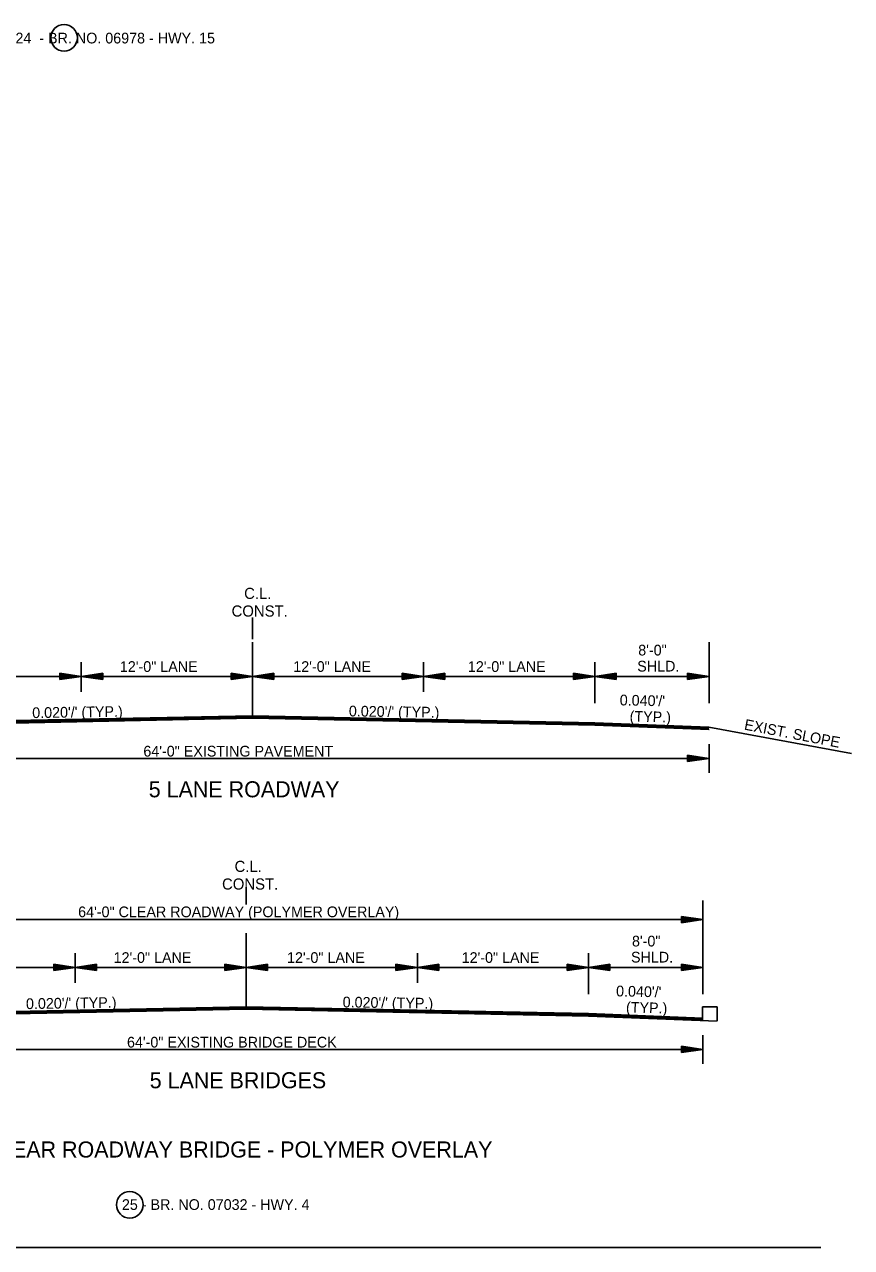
# Model space of a CAD drawing. Extents: x 544199 to 1930787, y -1968972 to 596640.
# Drawn here: x 546693 to 547273, y -1959492 to -1958635 of the extents above; entities that cross this region are included whole.
import ezdxf

# ---------------------------------------------------------------- set-up
doc = ezdxf.new("R2010")
doc.units = 0
doc.layers.add('R_Border', color=7, linetype='Continuous')
doc.layers.add('R_Draft', color=7, linetype='Continuous')

msp = doc.modelspace()

# ---------------------------------------------------------------- linework, layer by layer
at = {"layer": 'R_Border'}
for p, q in [((546852.65, -1959119.45), (546852.65, -1959067.78)), ((547092.65, -1959091.84), (547172.78, -1959091.84)), ((547092.65, -1959124.25), (547172.65, -1959127.45)), ((547092.65, -1959124.55), (547172.65, -1959127.75)), ((547092.65, -1959124.85), (547172.65, -1959128.05)), ((547092.65, -1959125.15), (547172.65, -1959128.35)), ((547092.65, -1959125.45), (547172.65, -1959128.65)), ((547092.65, -1959125.75), (547172.65, -1959128.95)), ((547092.65, -1959125.92), (547172.78, -1959129.12)), ((546848.29, -1959323.4), (546848.29, -1959271.74)), ((547088.29, -1959295.8), (547168.41, -1959295.8)), ((547088.29, -1959328.2), (547168.29, -1959331.4)), ((547088.29, -1959328.5), (547168.29, -1959331.7)), ((547088.29, -1959328.8), (547168.29, -1959332)), ((547088.29, -1959329.1), (547168.29, -1959332.3)), ((547088.29, -1959329.41), (547168.29, -1959332.61)), ((547088.29, -1959329.71), (547168.29, -1959332.91)), ((547088.29, -1959329.88), (547178.45, -1959333.48)), ((547168.29, -1959332.91), (547168.29, -1959323.5)), ((547168.29, -1959323.5), (547178.45, -1959323.5)), ((547178.45, -1959323.5), (547178.45, -1959333.28)), ((546329.55, -1959492.13), (547251.13, -1959492.13))]:
    msp.add_line(p, q, dxfattribs=at)
for centre in [(546720.54, -1958644.2), (546766.61, -1959462.13)]:
    msp.add_circle(centre, 9.34, dxfattribs=at)
at = {"layer": 'R_Draft'}
for p, q in [((546852.65, -1959065.65), (546852.65, -1959050.61)), ((546852.65, -1959065.65), (546852.65, -1959060.72)), ((547172.78, -1959067.78), (547172.78, -1959110.5)), ((546717.65, -1959089.59), (546732.65, -1959091.84)), ((546717.65, -1959089.59), (546717.65, -1959094.09)), ((546732.65, -1959102.71), (546732.65, -1959081.95)), ((546747.65, -1959089.59), (546732.65, -1959091.84)), ((546747.65, -1959094.09), (546747.65, -1959089.59)), ((546837.65, -1959089.59), (546852.65, -1959091.84)), ((546837.65, -1959089.59), (546837.65, -1959094.09)), ((546867.65, -1959089.59), (546852.65, -1959091.84)), ((546867.65, -1959089.59), (546867.65, -1959094.09)), ((546957.65, -1959089.59), (546972.65, -1959091.84)), ((546957.65, -1959094.09), (546957.65, -1959089.59)), ((546972.65, -1959102.71), (546972.65, -1959081.95)), ((546987.65, -1959089.59), (546972.65, -1959091.84)), ((546987.65, -1959089.59), (546987.65, -1959094.09)), ((547077.65, -1959089.59), (547092.65, -1959091.84)), ((547077.65, -1959094.09), (547077.65, -1959089.59)), ((547092.65, -1959110.5), (547092.65, -1959081.95)), ((547107.65, -1959089.59), (547092.65, -1959091.84)), ((547107.65, -1959089.59), (547107.65, -1959094.09)), ((547157.78, -1959089.59), (547172.78, -1959091.84)), ((547157.78, -1959089.59), (547157.78, -1959094.09)), ((546732.65, -1959091.84), (546612.65, -1959091.84)), ((546717.65, -1959089.97), (546730.15, -1959091.84)), ((546717.65, -1959090.35), (546727.57, -1959091.84)), ((546717.65, -1959090.72), (546725.07, -1959091.84)), ((546717.65, -1959091.11), (546722.53, -1959091.84)), ((546717.65, -1959091.49), (546720.02, -1959091.84)), ((546717.65, -1959094.09), (546732.65, -1959091.84)), ((546717.65, -1959092.58), (546722.53, -1959091.84)), ((546717.65, -1959093.33), (546727.57, -1959091.84)), ((546717.65, -1959093.72), (546730.15, -1959091.84)), ((546717.65, -1959092.96), (546725.07, -1959091.84)), ((546717.65, -1959092.19), (546720.02, -1959091.84)), ((546747.65, -1959094.09), (546732.65, -1959091.84)), ((546852.65, -1959091.84), (546732.65, -1959091.84)), ((546747.65, -1959089.97), (546735.16, -1959091.84)), ((546747.65, -1959093.72), (546735.16, -1959091.84)), ((546747.65, -1959090.35), (546737.74, -1959091.84)), ((546747.65, -1959093.33), (546737.74, -1959091.84)), ((546747.65, -1959090.72), (546740.24, -1959091.84)), ((546747.65, -1959092.96), (546740.24, -1959091.84)), ((546747.65, -1959091.11), (546742.78, -1959091.84)), ((546747.65, -1959092.57), (546742.78, -1959091.84)), ((546747.65, -1959091.49), (546745.28, -1959091.84)), ((546747.65, -1959092.19), (546745.28, -1959091.84)), ((546837.65, -1959089.97), (546850.15, -1959091.84)), ((546837.65, -1959090.35), (546847.57, -1959091.84)), ((546837.65, -1959090.72), (546845.07, -1959091.84)), ((546837.65, -1959091.11), (546842.53, -1959091.84)), ((546837.65, -1959091.49), (546840.02, -1959091.84)), ((546837.65, -1959094.09), (546852.65, -1959091.84)), ((546837.65, -1959092.58), (546842.53, -1959091.84)), ((546837.65, -1959093.33), (546847.57, -1959091.84)), ((546837.65, -1959093.72), (546850.15, -1959091.84)), ((546837.65, -1959092.96), (546845.07, -1959091.84)), ((546837.65, -1959092.19), (546840.02, -1959091.84)), ((546867.65, -1959094.09), (546852.65, -1959091.84)), ((546852.65, -1959091.84), (546972.65, -1959091.84)), ((546867.65, -1959089.97), (546855.16, -1959091.84)), ((546867.65, -1959093.72), (546855.16, -1959091.84)), ((546867.65, -1959090.35), (546857.74, -1959091.84)), ((546867.65, -1959093.33), (546857.74, -1959091.84)), ((546867.65, -1959090.72), (546860.24, -1959091.84)), ((546867.65, -1959092.96), (546860.24, -1959091.84)), ((546867.65, -1959091.11), (546862.78, -1959091.84)), ((546867.65, -1959092.58), (546862.78, -1959091.84)), ((546867.65, -1959091.49), (546865.28, -1959091.84)), ((546867.65, -1959092.19), (546865.28, -1959091.84)), ((546957.65, -1959089.97), (546970.15, -1959091.84)), ((546957.65, -1959090.35), (546967.57, -1959091.84)), ((546957.65, -1959090.72), (546965.07, -1959091.84)), ((546957.65, -1959091.11), (546962.53, -1959091.84)), ((546957.65, -1959091.49), (546960.02, -1959091.84)), ((546957.65, -1959094.09), (546972.65, -1959091.84)), ((546957.65, -1959092.57), (546962.53, -1959091.84)), ((546957.65, -1959093.33), (546967.57, -1959091.84)), ((546957.65, -1959093.72), (546970.15, -1959091.84)), ((546957.65, -1959092.96), (546965.07, -1959091.84)), ((546957.65, -1959092.19), (546960.02, -1959091.84)), ((546987.65, -1959094.09), (546972.65, -1959091.84)), ((546972.65, -1959091.84), (547092.65, -1959091.84)), ((546987.65, -1959089.97), (546975.16, -1959091.84)), ((546987.65, -1959093.72), (546975.16, -1959091.84)), ((546987.65, -1959090.35), (546977.74, -1959091.84)), ((546987.65, -1959093.33), (546977.74, -1959091.84)), ((546987.65, -1959090.72), (546980.24, -1959091.84)), ((546987.65, -1959092.96), (546980.24, -1959091.84)), ((546987.65, -1959091.11), (546982.78, -1959091.84)), ((546987.65, -1959092.58), (546982.78, -1959091.84)), ((546987.65, -1959091.49), (546985.28, -1959091.84)), ((546987.65, -1959092.19), (546985.28, -1959091.84)), ((547077.65, -1959089.97), (547090.15, -1959091.84)), ((547077.65, -1959090.35), (547087.57, -1959091.84)), ((547077.65, -1959090.72), (547085.07, -1959091.84)), ((547077.65, -1959091.11), (547082.53, -1959091.84)), ((547077.65, -1959091.49), (547080.02, -1959091.84)), ((547077.65, -1959094.09), (547092.65, -1959091.84)), ((547077.65, -1959092.57), (547082.53, -1959091.84)), ((547077.65, -1959093.33), (547087.57, -1959091.84)), ((547077.65, -1959093.72), (547090.15, -1959091.84)), ((547077.65, -1959092.96), (547085.07, -1959091.84)), ((547077.65, -1959092.19), (547080.02, -1959091.84)), ((547107.65, -1959094.09), (547092.65, -1959091.84)), ((547107.65, -1959089.97), (547095.16, -1959091.84)), ((547107.65, -1959093.72), (547095.16, -1959091.84)), ((547107.65, -1959090.35), (547097.74, -1959091.84)), ((547107.65, -1959093.33), (547097.74, -1959091.84)), ((547107.65, -1959090.72), (547100.24, -1959091.84)), ((547107.65, -1959092.96), (547100.24, -1959091.84)), ((547107.65, -1959091.11), (547102.78, -1959091.84)), ((547107.65, -1959092.58), (547102.78, -1959091.84)), ((547107.65, -1959091.49), (547105.28, -1959091.84)), ((547107.65, -1959092.19), (547105.28, -1959091.84)), ((547157.78, -1959089.97), (547170.27, -1959091.84)), ((547157.78, -1959090.35), (547167.69, -1959091.84)), ((547157.78, -1959090.72), (547165.2, -1959091.84)), ((547157.78, -1959091.11), (547162.65, -1959091.84)), ((547157.78, -1959091.49), (547160.15, -1959091.84)), ((547157.78, -1959094.09), (547172.78, -1959091.84)), ((547157.78, -1959092.58), (547162.65, -1959091.84)), ((547157.78, -1959093.33), (547167.69, -1959091.84)), ((547157.78, -1959093.72), (547170.27, -1959091.84)), ((547157.78, -1959092.96), (547165.2, -1959091.84)), ((547157.78, -1959092.19), (547160.15, -1959091.84)), ((546852.65, -1959119.45), (546612.65, -1959124.25)), ((546852.66, -1959119.75), (546612.65, -1959124.55)), ((546852.67, -1959120.05), (546612.65, -1959124.85)), ((546852.67, -1959120.35), (546612.65, -1959125.15)), ((546852.68, -1959120.65), (546612.65, -1959125.45)), ((546852.68, -1959120.95), (546612.65, -1959125.75)), ((546852.69, -1959121.12), (546612.65, -1959125.92)), ((546852.62, -1959120.95), (547092.65, -1959125.75)), ((546852.62, -1959121.12), (547092.65, -1959125.92)), ((546852.63, -1959120.65), (547092.65, -1959125.45)), ((546852.64, -1959120.05), (547092.65, -1959124.85)), ((546852.64, -1959120.35), (547092.65, -1959125.15)), ((546852.65, -1959119.45), (547092.65, -1959124.25)), ((546852.65, -1959119.75), (547092.65, -1959124.55)), ((547172.65, -1959127.45), (547272.72, -1959145.82)), ((547172.78, -1959139.38), (547172.78, -1959159.38)), ((546532.53, -1959149.31), (547172.78, -1959149.31)), ((547157.75, -1959147.06), (547172.75, -1959149.31)), ((547157.75, -1959147.06), (547157.75, -1959151.56)), ((547157.75, -1959147.43), (547170.25, -1959149.31)), ((547157.75, -1959147.81), (547167.67, -1959149.31)), ((547157.75, -1959148.19), (547165.17, -1959149.31)), ((547157.75, -1959148.58), (547162.63, -1959149.31)), ((547157.75, -1959148.95), (547160.12, -1959149.31)), ((547157.75, -1959151.56), (547172.75, -1959149.31)), ((547157.75, -1959150.04), (547162.63, -1959149.31)), ((547157.75, -1959150.8), (547167.67, -1959149.31)), ((547157.75, -1959151.18), (547170.25, -1959149.31)), ((547157.75, -1959150.42), (547165.17, -1959149.31)), ((547157.75, -1959149.66), (547160.12, -1959149.31)), ((546848.29, -1959248.85), (546848.29, -1959239.54)), ((546848.29, -1959251.66), (546848.29, -1959243.8)), ((547168.41, -1959248.8), (547168.41, -1959314.46)), ((547153.41, -1959260.01), (547168.41, -1959262.26)), ((547153.41, -1959260.01), (547153.41, -1959264.51)), ((547153.41, -1959260.39), (547165.91, -1959262.26)), ((547153.41, -1959260.77), (547163.33, -1959262.26)), ((547153.41, -1959261.14), (547160.83, -1959262.26)), ((547168.41, -1959262.26), (546528.16, -1959262.26)), ((547153.41, -1959261.53), (547158.29, -1959262.26)), ((547153.41, -1959261.91), (547155.78, -1959262.26)), ((547153.41, -1959264.51), (547168.41, -1959262.26)), ((547153.41, -1959263), (547158.29, -1959262.26)), ((547153.41, -1959263.75), (547163.33, -1959262.26)), ((547153.41, -1959264.14), (547165.91, -1959262.26)), ((547153.41, -1959263.38), (547160.83, -1959262.26)), ((547153.41, -1959262.61), (547155.78, -1959262.26)), ((546728.29, -1959306.67), (546728.29, -1959285.91)), ((546968.29, -1959306.67), (546968.29, -1959285.91)), ((547088.29, -1959314.46), (547088.29, -1959285.91)), ((546713.29, -1959293.55), (546728.29, -1959295.8)), ((546713.29, -1959293.55), (546713.29, -1959298.05)), ((546713.29, -1959293.92), (546725.78, -1959295.8)), ((546713.29, -1959294.31), (546723.2, -1959295.8)), ((546713.29, -1959294.68), (546720.7, -1959295.8)), ((546713.29, -1959295.07), (546718.16, -1959295.8)), ((546713.29, -1959295.45), (546715.66, -1959295.8)), ((546743.29, -1959293.55), (546728.29, -1959295.8)), ((546743.29, -1959293.92), (546730.79, -1959295.8)), ((546743.29, -1959294.31), (546733.37, -1959295.8)), ((546743.29, -1959294.68), (546735.87, -1959295.8)), ((546743.29, -1959295.06), (546738.41, -1959295.8)), ((546743.29, -1959295.45), (546740.92, -1959295.8)), ((546743.29, -1959298.05), (546743.29, -1959293.55)), ((546833.29, -1959293.55), (546848.29, -1959295.8)), ((546833.29, -1959293.55), (546833.29, -1959298.05)), ((546833.29, -1959293.92), (546845.78, -1959295.8)), ((546833.29, -1959294.31), (546843.2, -1959295.8)), ((546833.29, -1959294.68), (546840.7, -1959295.8)), ((546833.29, -1959295.07), (546838.16, -1959295.8)), ((546833.29, -1959295.45), (546835.66, -1959295.8)), ((546863.29, -1959293.55), (546848.29, -1959295.8)), ((546863.29, -1959293.92), (546850.79, -1959295.8)), ((546863.29, -1959294.31), (546853.37, -1959295.8)), ((546863.29, -1959294.68), (546855.87, -1959295.8)), ((546863.29, -1959295.07), (546858.41, -1959295.8)), ((546863.29, -1959295.45), (546860.92, -1959295.8)), ((546863.29, -1959293.55), (546863.29, -1959298.05)), ((546953.29, -1959293.55), (546968.29, -1959295.8)), ((546953.29, -1959298.05), (546953.29, -1959293.55)), ((546953.29, -1959293.92), (546965.78, -1959295.8)), ((546953.29, -1959294.31), (546963.2, -1959295.8)), ((546953.29, -1959294.68), (546960.7, -1959295.8)), ((546953.29, -1959295.06), (546958.16, -1959295.8)), ((546953.29, -1959295.45), (546955.66, -1959295.8)), ((546983.29, -1959293.55), (546968.29, -1959295.8)), ((546983.29, -1959293.92), (546970.79, -1959295.8)), ((546983.29, -1959294.31), (546973.37, -1959295.8)), ((546983.29, -1959294.68), (546975.87, -1959295.8)), ((546983.29, -1959295.07), (546978.41, -1959295.8)), ((546983.29, -1959295.45), (546980.92, -1959295.8)), ((546983.29, -1959293.55), (546983.29, -1959298.05)), ((547073.29, -1959293.55), (547088.29, -1959295.8)), ((547073.29, -1959298.05), (547073.29, -1959293.55)), ((547073.29, -1959293.92), (547085.78, -1959295.8)), ((547073.29, -1959294.31), (547083.2, -1959295.8)), ((547073.29, -1959294.68), (547080.7, -1959295.8)), ((547073.29, -1959295.06), (547078.16, -1959295.8)), ((547073.29, -1959295.45), (547075.66, -1959295.8)), ((547103.29, -1959293.55), (547088.29, -1959295.8)), ((547103.29, -1959293.92), (547090.79, -1959295.8)), ((547103.29, -1959294.31), (547093.37, -1959295.8)), ((547103.29, -1959294.68), (547095.87, -1959295.8)), ((547103.29, -1959295.07), (547098.41, -1959295.8)), ((547103.29, -1959295.45), (547100.92, -1959295.8)), ((547103.29, -1959293.55), (547103.29, -1959298.05)), ((547153.41, -1959293.55), (547168.41, -1959295.8)), ((547153.41, -1959293.55), (547153.41, -1959298.05)), ((547153.41, -1959293.92), (547165.91, -1959295.8)), ((547153.41, -1959294.31), (547163.33, -1959295.8)), ((547153.41, -1959294.68), (547160.83, -1959295.8)), ((547153.41, -1959295.07), (547158.29, -1959295.8)), ((547153.41, -1959295.45), (547155.78, -1959295.8)), ((546728.29, -1959295.8), (546608.29, -1959295.8)), ((546713.29, -1959298.05), (546728.29, -1959295.8)), ((546713.29, -1959296.53), (546718.16, -1959295.8)), ((546713.29, -1959297.29), (546723.2, -1959295.8)), ((546713.29, -1959297.67), (546725.78, -1959295.8)), ((546713.29, -1959296.92), (546720.7, -1959295.8)), ((546713.29, -1959296.15), (546715.66, -1959295.8)), ((546743.29, -1959298.05), (546728.29, -1959295.8)), ((546848.29, -1959295.8), (546728.29, -1959295.8)), ((546743.29, -1959297.67), (546730.79, -1959295.8)), ((546743.29, -1959297.29), (546733.37, -1959295.8)), ((546743.29, -1959296.92), (546735.87, -1959295.8)), ((546743.29, -1959296.53), (546738.41, -1959295.8)), ((546743.29, -1959296.15), (546740.92, -1959295.8)), ((546833.29, -1959298.05), (546848.29, -1959295.8)), ((546833.29, -1959296.53), (546838.16, -1959295.8)), ((546833.29, -1959297.29), (546843.2, -1959295.8)), ((546833.29, -1959297.67), (546845.78, -1959295.8)), ((546833.29, -1959296.92), (546840.7, -1959295.8)), ((546833.29, -1959296.15), (546835.66, -1959295.8)), ((546863.29, -1959298.05), (546848.29, -1959295.8)), ((546848.29, -1959295.8), (546968.29, -1959295.8)), ((546863.29, -1959297.67), (546850.79, -1959295.8)), ((546863.29, -1959297.29), (546853.37, -1959295.8)), ((546863.29, -1959296.92), (546855.87, -1959295.8)), ((546863.29, -1959296.53), (546858.41, -1959295.8)), ((546863.29, -1959296.15), (546860.92, -1959295.8)), ((546953.29, -1959298.05), (546968.29, -1959295.8)), ((546953.29, -1959296.53), (546958.16, -1959295.8)), ((546953.29, -1959297.29), (546963.2, -1959295.8)), ((546953.29, -1959297.67), (546965.78, -1959295.8)), ((546953.29, -1959296.92), (546960.7, -1959295.8)), ((546953.29, -1959296.15), (546955.66, -1959295.8)), ((546983.29, -1959298.05), (546968.29, -1959295.8)), ((546968.29, -1959295.8), (547088.29, -1959295.8)), ((546983.29, -1959297.67), (546970.79, -1959295.8)), ((546983.29, -1959297.29), (546973.37, -1959295.8)), ((546983.29, -1959296.92), (546975.87, -1959295.8)), ((546983.29, -1959296.53), (546978.41, -1959295.8)), ((546983.29, -1959296.15), (546980.92, -1959295.8)), ((547073.29, -1959298.05), (547088.29, -1959295.8)), ((547073.29, -1959296.53), (547078.16, -1959295.8)), ((547073.29, -1959297.29), (547083.2, -1959295.8)), ((547073.29, -1959297.67), (547085.78, -1959295.8)), ((547073.29, -1959296.92), (547080.7, -1959295.8)), ((547073.29, -1959296.15), (547075.66, -1959295.8)), ((547103.29, -1959298.05), (547088.29, -1959295.8)), ((547103.29, -1959297.67), (547090.79, -1959295.8)), ((547103.29, -1959297.29), (547093.37, -1959295.8)), ((547103.29, -1959296.92), (547095.87, -1959295.8)), ((547103.29, -1959296.53), (547098.41, -1959295.8)), ((547103.29, -1959296.15), (547100.92, -1959295.8)), ((547153.41, -1959298.05), (547168.41, -1959295.8)), ((547153.41, -1959296.53), (547158.29, -1959295.8)), ((547153.41, -1959297.29), (547163.33, -1959295.8)), ((547153.41, -1959297.67), (547165.91, -1959295.8)), ((547153.41, -1959296.92), (547160.83, -1959295.8)), ((547153.41, -1959296.15), (547155.78, -1959295.8)), ((546848.29, -1959323.4), (546608.29, -1959328.2)), ((546848.29, -1959323.7), (546608.29, -1959328.5)), ((546848.3, -1959324), (546608.29, -1959328.8)), ((546848.31, -1959324.3), (546608.29, -1959329.1)), ((546848.31, -1959324.6), (546608.29, -1959329.41)), ((546848.32, -1959324.9), (546608.29, -1959329.71)), ((546848.32, -1959325.07), (546608.29, -1959329.88)), ((546848.25, -1959325.07), (547088.29, -1959329.88)), ((546848.26, -1959324.6), (547088.29, -1959329.41)), ((546848.26, -1959324.9), (547088.29, -1959329.71)), ((546848.27, -1959324.3), (547088.29, -1959329.1)), ((546848.28, -1959323.7), (547088.29, -1959328.5)), ((546848.28, -1959324), (547088.29, -1959328.8)), ((546848.29, -1959323.4), (547088.29, -1959328.2)), ((547168.41, -1959343.34), (547168.41, -1959363.34)), ((546528.16, -1959353.26), (547168.41, -1959353.26)), ((547153.39, -1959351.01), (547168.39, -1959353.26)), ((547153.39, -1959351.01), (547153.39, -1959355.51)), ((547153.39, -1959351.39), (547165.88, -1959353.26)), ((547153.39, -1959351.77), (547163.3, -1959353.26)), ((547153.39, -1959352.15), (547160.81, -1959353.26)), ((547153.39, -1959352.54), (547158.26, -1959353.26)), ((547153.39, -1959352.91), (547155.76, -1959353.26)), ((547153.39, -1959355.51), (547168.39, -1959353.26)), ((547153.39, -1959354), (547158.26, -1959353.26)), ((547153.39, -1959354.76), (547163.3, -1959353.26)), ((547153.39, -1959355.14), (547165.88, -1959353.26)), ((547153.39, -1959354.38), (547160.81, -1959353.26)), ((547153.39, -1959353.62), (547155.76, -1959353.26))]:
    msp.add_line(p, q, dxfattribs=at)

# ---------------------------------------------------------------- texts
for s, height, p in [('      24  - BR. NO. 06978 - HWY. 15', 7.5, (546669.74, -1958648.16)), ('C.L.', 7.8, (546846.81, -1959037.51)), ('CONST.', 7.8, (546838.02, -1959049.88)), ('8\'-0"', 7.5, (547123.14, -1959077.14)), ('12\'-0" LANE', 7.5, (546759.67, -1959088.67)), ('12\'-0" LANE', 7.5, (546881.27, -1959088.67)), ('12\'-0" LANE', 7.5, (547003.71, -1959088.67)), ('SHLD.', 7.5, (547122.46, -1959088.39)), ('64\'-0" EXISTING PAVEMENT', 7.5, (546776.15, -1959147.98)), ('5 LANE ROADWAY', 11.25, (546779.93, -1959176.55)), ('C.L.', 7.8, (546840.1, -1959228.86)), ('CONST.', 7.8, (546831.32, -1959241.23)), ('64\'-0" CLEAR ROADWAY (POLYMER OVERLAY)', 7.5, (546730.43, -1959260.59)), ('8\'-0"', 7.5, (547118.77, -1959281.1)), ('12\'-0" LANE', 7.5, (546755.3, -1959292.63)), ('12\'-0" LANE', 7.5, (546876.9, -1959292.63)), ('12\'-0" LANE', 7.5, (546999.34, -1959292.63)), ('SHLD.', 7.5, (547118.09, -1959292.35)), ('64\'-0" EXISTING BRIDGE DECK', 7.5, (546764.67, -1959351.94)), ('5 LANE BRIDGES', 11.25, (546780.61, -1959380.5)), ('64 FT. CLEAR ROADWAY BRIDGE - POLYMER OVERLAY', 11.25, (546617.14, -1959429.02)), ('25 - BR. NO. 07032 - HWY. 4', 7.5, (546761.11, -1959465.76))]:
    msp.add_text(s, height=height, dxfattribs=at).set_placement(p)
for s, rotation, p in [("0.040'/'", 358.68162, (547110.12, -1959112.07)), ("0.020'/' (TYP.)", 0.87191, (546698.27, -1959121.04)), ("0.020'/' (TYP.)", 359.12809, (546920.21, -1959119.81)), ('(TYP.)', 358.68162, (547117.06, -1959123.48)), ('EXIST. SLOPE', 349.11714, (547197.03, -1959129.04)), ("0.040'/'", 358.68162, (547107.55, -1959316.03)), ("0.020'/' (TYP.)", 0.87191, (546693.9, -1959325)), ("0.020'/' (TYP.)", 359.12809, (546915.85, -1959323.77)), ('(TYP.)', 358.68162, (547114.5, -1959327.44))]:
    msp.add_text(s, height=7.5, rotation=rotation, dxfattribs=at).set_placement(p)

doc.saveas('drawing.dxf')
